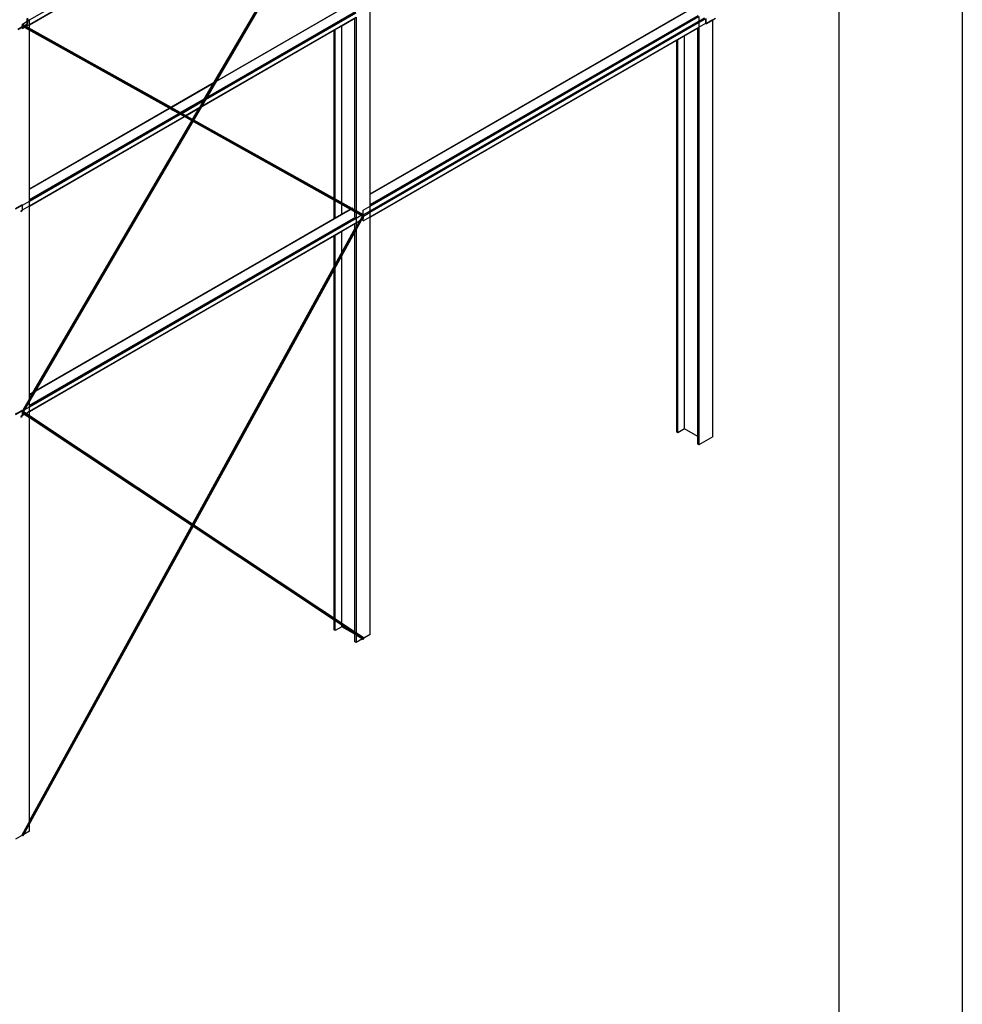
# Model space of a CAD drawing. Header units: millimetres. Extents: x 10 to 1250, y -62 to 528.
# Tile 736 of 909: x 621.89 to 629.53, y 508.38 to 516.36. Entities that reach past the tile are written whole.
import ezdxf

# ---------------------------------------------------------------- set-up
doc = ezdxf.new("R2010")
doc.units = ezdxf.units.MM
doc.header["$LTSCALE"] = 0.05
doc.layers.add('FOLHA_PADRÃO', color=7, linetype='Continuous')

# ---------------------------------------------------------------- blocks, each defined once
blk = doc.blocks.new('A1EST. 1500')
at = {"layer": 'FOLHA_PADRÃO', "color": 1, "linetype": 'Continuous'}
blk.add_line((150, 59.4001), (150, 0), dxfattribs=at)
at = {"layer": 'FOLHA_PADRÃO', "color": 6, "linetype": 'Continuous'}
blk.add_lwpolyline([(149, 58.4001), (149, 1), (1, 1), (1, 58.4001), (149, 58.4001)], dxfattribs=at)

msp = doc.modelspace()

# ---------------------------------------------------------------- linework, layer by layer
at = {"color": 8}
for p, q in [((623.2967, 515.5499), (624.6736, 517.9092)), ((623.2972, 515.5495), (624.6742, 517.9089)), ((623.2977, 515.549), (624.6748, 517.9085)), ((623.2982, 515.5484), (624.6754, 517.9081)), ((623.2987, 515.5477), (624.6761, 517.9078)), ((623.2991, 515.5469), (624.6767, 517.9074)), ((623.2995, 515.5461), (624.6774, 517.907)), ((623.2998, 515.5453), (624.678, 517.9066)), ((623.3001, 515.5444), (624.6786, 517.9063)), ((623.3004, 515.5434), (624.6792, 517.9059)), ((623.3005, 515.5425), (624.6797, 517.9056)), ((623.3006, 515.5416), (624.6802, 517.9054)), ((623.3006, 515.5407), (624.6806, 517.9051)), ((623.3014, 515.5412), (624.6809, 517.9049)), ((623.302, 515.5417), (624.6812, 517.9048)), ((623.3026, 515.5422), (624.6814, 517.9046)), ((621.9733, 516.3578), (624.6195, 517.8856)), ((621.9733, 516.3219), (624.6195, 517.8497)), ((621.9733, 516.3199), (624.619, 517.8474)), ((623.3872, 515.7063), (624.6192, 517.8172)), ((623.3882, 515.709), (624.6187, 517.8174)), ((623.3887, 515.7108), (624.6182, 517.8175)), ((623.3891, 515.7123), (624.6177, 517.8174)), ((623.3893, 515.7134), (624.6172, 517.8173)), ((623.3896, 515.7144), (624.6168, 517.817)), ((623.39, 515.7153), (624.6164, 517.8166)), ((621.9733, 516.3192), (624.4413, 517.7441)), ((623.4703, 515.8531), (624.4413, 517.5167)), ((623.4913, 515.8652), (624.4413, 517.4929)), ((623.4889, 515.8611), (624.5944, 516.4994)), ((623.4907, 515.8641), (624.5923, 516.5001)), ((624.7332, 514.9475), (627.3449, 516.4553)), ((624.7332, 514.9455), (627.3466, 516.4543)), ((621.9549, 516.3471), (621.9549, 516.3709)), ((621.9589, 516.3495), (621.9589, 516.3732)), ((623.3693, 515.6562), (624.619, 516.3777)), ((623.3711, 515.6592), (624.6195, 516.38)), ((623.4026, 515.7133), (624.6195, 516.4159)), ((623.4053, 515.7179), (624.619, 516.4186)), ((623.4084, 515.7232), (624.6178, 516.4215)), ((623.4116, 515.7286), (624.616, 516.424)), ((623.4142, 515.7331), (624.6138, 516.4257)), ((623.4913, 515.8652), (624.4413, 516.4137)), ((624.5041, 516.3107), (624.6108, 516.3723)), ((624.6108, 514.8243), (624.6108, 516.3723)), ((624.6195, 516.38), (624.6195, 514.8108)), ((624.7332, 514.9482), (624.7332, 516.4429)), ((624.7332, 514.8606), (627.3906, 516.3949)), ((624.7332, 514.8576), (627.3928, 516.3931)), ((624.7332, 514.854), (627.3946, 516.3906)), ((624.7332, 514.8505), (627.3958, 516.3878)), ((624.7332, 514.8475), (627.3963, 516.385)), ((624.7332, 514.9482), (627.2181, 516.3828)), ((627.3963, 516.385), (627.3963, 516.3492)), ((627.3963, 516.3492), (627.4433, 516.3763)), ((627.51, 516.3592), (627.5323, 516.3721)), ((621.8821, 516.2846), (621.9165, 516.3044)), ((621.8821, 516.2799), (621.9165, 516.2997)), ((621.9138, 516.3088), (621.9135, 516.309)), ((621.9144, 516.3086), (621.9138, 516.3088)), ((621.9165, 516.3073), (621.9138, 516.3088)), ((623.2913, 515.5393), (621.9144, 516.3086)), ((621.915, 516.3085), (621.9144, 516.3086)), ((623.292, 515.5391), (621.915, 516.3085)), ((621.9156, 516.3084), (621.915, 516.3085)), ((621.9162, 516.3085), (621.9156, 516.3084)), ((623.2927, 515.539), (621.9156, 516.3084)), ((621.9169, 516.3086), (621.9162, 516.3085)), ((623.2936, 515.5389), (621.9162, 516.3085)), ((621.9165, 516.325), (621.9549, 516.3471)), ((621.9165, 516.3142), (621.9165, 516.325)), ((621.9165, 516.3044), (621.9165, 516.3073)), ((621.919, 516.3059), (621.9165, 516.3073)), ((621.9165, 516.3044), (621.919, 516.3059)), ((621.9165, 516.2997), (621.9165, 516.3044)), ((621.9165, 516.2997), (621.9231, 516.3036)), ((621.9165, 516.2891), (621.9165, 516.2997)), ((621.9165, 516.2891), (621.9325, 516.2984)), ((621.9175, 516.3088), (621.9169, 516.3086)), ((623.2944, 515.5389), (621.9169, 516.3086)), ((621.9182, 516.3091), (621.9175, 516.3088)), ((623.2954, 515.539), (621.9175, 516.3088)), ((621.9188, 516.3095), (621.9182, 516.3091)), ((623.2963, 515.5392), (621.9182, 516.3091)), ((621.9193, 516.31), (621.9188, 516.3095)), ((623.2972, 515.5394), (621.9188, 516.3095)), ((621.9231, 516.3036), (621.919, 516.3059)), ((621.9199, 516.3105), (621.9193, 516.31)), ((623.2981, 515.5396), (621.9193, 516.31)), ((621.9195, 516.3194), (621.9197, 516.3192)), ((621.9197, 516.3192), (621.9202, 516.3188)), ((621.9311, 516.3129), (621.9197, 516.3192)), ((621.9203, 516.3111), (621.9199, 516.3105)), ((623.299, 515.54), (621.9199, 516.3105)), ((623.2972, 515.5495), (621.9202, 516.3188)), ((621.9202, 516.3188), (621.9206, 516.3184)), ((621.9207, 516.3117), (621.9203, 516.3111)), ((623.2999, 515.5403), (621.9203, 516.3111)), ((623.2977, 515.549), (621.9206, 516.3184)), ((621.9206, 516.3184), (621.921, 516.3178)), ((621.9211, 516.3124), (621.9207, 516.3117)), ((621.9207, 516.3117), (623.3006, 515.5407)), ((623.2982, 515.5484), (621.921, 516.3178)), ((621.921, 516.3178), (621.9213, 516.3173)), ((621.9213, 516.3131), (621.9211, 516.3124)), ((623.3006, 515.5416), (621.9211, 516.3124)), ((623.2987, 515.5477), (621.9213, 516.3173)), ((621.9213, 516.3173), (621.9215, 516.3166)), ((621.9215, 516.3138), (621.9213, 516.3131)), ((623.3005, 515.5425), (621.9213, 516.3131)), ((623.2991, 515.5469), (621.9215, 516.3166)), ((621.9215, 516.3166), (621.9216, 516.316)), ((621.9216, 516.3145), (621.9215, 516.3138)), ((623.3004, 515.5434), (621.9215, 516.3138)), ((623.2995, 515.5461), (621.9216, 516.316)), ((621.9216, 516.316), (621.9217, 516.3153)), ((621.9217, 516.3153), (621.9216, 516.3145)), ((623.3001, 515.5444), (621.9216, 516.3145)), ((623.2998, 515.5453), (621.9217, 516.3153)), ((621.9325, 516.2984), (621.9231, 516.3036)), ((621.9311, 516.3129), (621.9508, 516.3242)), ((621.9352, 516.3106), (621.9311, 516.3129)), ((621.9733, 516.2755), (621.9325, 516.2984)), ((621.9352, 516.3106), (621.9508, 516.3196)), ((621.9446, 516.3053), (621.9352, 516.3106)), ((621.9446, 516.3053), (621.9733, 516.3219)), ((621.9733, 516.2893), (621.9446, 516.3053)), ((621.9508, 516.3242), (621.9524, 516.3255)), ((621.9508, 516.3196), (621.9539, 516.3221)), ((621.9524, 516.3255), (621.9537, 516.3273)), ((621.9537, 516.3273), (621.9546, 516.3293)), ((621.9539, 516.3221), (621.9565, 516.3256)), ((621.9546, 516.3293), (621.9549, 516.3312)), ((621.9549, 516.3471), (621.9589, 516.3495)), ((621.9549, 516.3312), (621.9549, 516.3471)), ((621.9565, 516.3256), (621.9583, 516.3296)), ((621.9583, 516.3296), (621.9589, 516.3336)), ((621.9589, 516.3495), (621.9733, 516.3578)), ((621.9589, 516.3336), (621.9589, 516.3495)), ((621.9733, 516.3578), (621.9733, 516.3608)), ((621.9733, 516.3219), (621.9733, 516.3578)), ((621.9733, 516.3199), (621.9733, 516.3219)), ((621.9733, 516.3192), (621.9733, 516.3199)), ((621.9733, 516.2893), (621.9733, 516.3192)), ((624.4499, 516.2794), (624.5041, 516.3107)), ((624.5041, 514.8753), (624.5041, 516.3107)), ((624.7332, 514.8116), (627.3963, 516.3492)), ((624.7332, 514.8096), (627.3958, 516.3469)), ((624.7332, 514.8089), (627.3926, 516.3443)), ((624.7332, 514.8086), (627.3928, 516.3441)), ((624.7332, 514.805), (627.3946, 516.3416)), ((624.7332, 514.8015), (627.3958, 516.3388)), ((624.7332, 514.7985), (627.3963, 516.336)), ((624.7332, 514.7626), (627.3963, 516.3002)), ((624.7332, 514.7606), (627.3958, 516.2979)), ((627.2809, 516.2308), (627.3876, 516.2924)), ((627.3876, 516.2924), (627.3946, 516.2965)), ((627.3876, 512.9808), (627.3876, 516.2924)), ((627.3926, 516.3443), (627.3946, 516.3455)), ((627.3963, 516.336), (627.4501, 516.3671)), ((627.3963, 516.3492), (627.3963, 516.336)), ((627.3963, 516.336), (627.3963, 516.3002)), ((627.3963, 516.3002), (627.4531, 516.333)), ((627.3963, 516.3002), (627.3963, 512.9133)), ((627.4531, 516.333), (627.4531, 516.368)), ((627.4536, 516.3307), (627.4531, 516.333)), ((627.4548, 516.3293), (627.4536, 516.3307)), ((627.4548, 516.3293), (627.4566, 516.329)), ((627.456, 516.3346), (627.456, 516.369)), ((627.4562, 516.3335), (627.456, 516.3346)), ((627.4568, 516.3328), (627.4562, 516.3335)), ((627.4566, 516.329), (627.4588, 516.3297)), ((627.4577, 516.3326), (627.4568, 516.3328)), ((627.4588, 516.333), (627.4577, 516.3326)), ((627.4588, 516.333), (627.51, 516.3625)), ((627.4588, 516.3297), (627.51, 516.3592)), ((627.51, 516.3592), (627.51, 516.3625)), ((627.51, 512.979), (627.51, 516.3592)), ((623.118, 515.6497), (621.9733, 516.2893)), ((621.9733, 514.9888), (621.9733, 516.2755)), ((623.106, 515.6427), (621.9733, 516.2755)), ((623.3687, 515.6551), (624.4413, 516.2744)), ((624.4413, 516.2744), (624.4499, 516.2794)), ((624.4413, 514.9104), (624.4413, 516.2744)), ((624.4499, 514.9056), (624.4499, 516.2794)), ((627.2267, 516.1996), (627.2809, 516.2308)), ((627.2809, 513.0424), (627.2809, 516.2308)), ((624.7332, 514.7599), (627.2181, 516.1946)), ((627.2181, 516.1946), (627.2267, 516.1996)), ((627.2181, 513.0162), (627.2181, 516.1946)), ((627.2267, 513.0112), (627.2267, 516.1996)), ((623.118, 515.6497), (623.4703, 515.8531)), ((623.1187, 515.6494), (623.4697, 515.852)), ((623.1204, 515.6484), (623.4679, 515.849)), ((623.3932, 515.721), (623.4679, 515.849)), ((623.4142, 515.7331), (623.4889, 515.8611)), ((623.4679, 515.849), (623.4697, 515.852)), ((623.4697, 515.852), (623.4703, 515.8531)), ((623.4889, 515.8611), (623.4907, 515.8641)), ((623.4907, 515.8641), (623.4913, 515.8652)), ((623.4116, 515.7286), (623.4142, 515.7331)), ((623.1951, 515.6066), (623.3932, 515.721)), ((623.1978, 515.6052), (623.3906, 515.7165)), ((623.2009, 515.6034), (623.389, 515.712)), ((623.204, 515.6017), (623.3879, 515.7078)), ((623.2067, 515.6002), (623.3861, 515.7038)), ((623.3047, 515.5454), (623.3687, 515.6551)), ((623.3687, 515.6551), (623.3693, 515.6562)), ((623.3693, 515.6562), (623.3711, 515.6592)), ((623.3711, 515.6592), (623.4026, 515.7133)), ((623.3905, 515.7163), (623.3906, 515.7165)), ((623.3906, 515.7165), (623.3932, 515.721)), ((623.4026, 515.7133), (623.4053, 515.7179)), ((623.4053, 515.7179), (623.4084, 515.7232)), ((623.4084, 515.7232), (623.4116, 515.7286)), ((621.9733, 514.9888), (623.106, 515.6427)), ((621.9733, 514.9881), (623.1066, 515.6424)), ((621.9733, 514.9861), (623.1084, 515.6414)), ((621.9733, 514.9012), (623.183, 515.5997)), ((621.9733, 514.8982), (623.1857, 515.5982)), ((621.9733, 514.8947), (623.1888, 515.5964)), ((621.9733, 514.8911), (623.192, 515.5947)), ((621.9733, 514.8881), (623.1946, 515.5932)), ((621.9733, 514.8523), (623.2262, 515.5756)), ((621.9733, 514.8502), (623.2279, 515.5746)), ((621.9733, 514.8495), (623.2286, 515.5742)), ((623.1066, 515.6424), (623.106, 515.6427)), ((623.1084, 515.6414), (623.1066, 515.6424)), ((623.183, 515.5997), (623.1084, 515.6414)), ((623.1187, 515.6494), (623.118, 515.6497)), ((623.1204, 515.6484), (623.1187, 515.6494)), ((623.1951, 515.6066), (623.1204, 515.6484)), ((623.1857, 515.5982), (623.183, 515.5997)), ((623.1888, 515.5964), (623.1857, 515.5982)), ((623.192, 515.5947), (623.1888, 515.5964)), ((623.1946, 515.5932), (623.192, 515.5947)), ((623.2262, 515.5756), (623.1946, 515.5932)), ((623.1978, 515.6052), (623.1951, 515.6066)), ((623.2009, 515.6034), (623.1978, 515.6052)), ((623.204, 515.6017), (623.2009, 515.6034)), ((623.2051, 515.6011), (623.204, 515.6017)), ((623.2067, 515.6002), (623.2051, 515.6011)), ((623.2382, 515.5825), (623.2067, 515.6002)), ((623.2279, 515.5746), (623.2262, 515.5756)), ((623.2286, 515.5742), (623.2279, 515.5746)), ((623.2881, 515.5409), (623.2286, 515.5742)), ((623.2382, 515.5825), (623.3546, 515.6497)), ((623.2393, 515.5819), (623.2382, 515.5825)), ((623.24, 515.5816), (623.2393, 515.5819)), ((623.24, 515.5816), (623.352, 515.6462)), ((623.2406, 515.5812), (623.24, 515.5816)), ((623.2406, 515.5812), (623.3477, 515.643)), ((623.2942, 515.5513), (623.2406, 515.5812)), ((623.2942, 515.5513), (623.3478, 515.6431)), ((623.2942, 515.5513), (623.3477, 515.643)), ((623.2944, 515.5512), (623.3481, 515.6432)), ((623.2946, 515.5511), (623.3485, 515.6435)), ((623.2949, 515.5509), (623.3491, 515.6438)), ((623.2952, 515.5507), (623.35, 515.6445)), ((623.2957, 515.5505), (623.3511, 515.6455)), ((623.2961, 515.5502), (623.3529, 515.6475)), ((623.3477, 515.643), (623.3478, 515.6431)), ((623.3478, 515.6431), (623.3481, 515.6432)), ((623.3481, 515.6432), (623.3485, 515.6435)), ((623.3485, 515.6435), (623.3491, 515.6438)), ((623.3491, 515.6438), (623.3493, 515.6439)), ((621.9138, 513.1804), (623.2906, 515.5396)), ((621.9144, 513.1801), (623.2913, 515.5393)), ((621.915, 513.1798), (623.292, 515.5391)), ((621.9156, 513.1794), (623.2927, 515.539)), ((621.9162, 513.179), (623.2936, 515.5389)), ((621.9169, 513.1786), (623.2944, 515.5389)), ((621.9175, 513.1783), (623.2954, 515.539)), ((621.9182, 513.1779), (623.2963, 515.5392)), ((621.9188, 513.1775), (623.2972, 515.5394)), ((621.9193, 513.1772), (623.2981, 515.5396)), ((621.9199, 513.1769), (623.299, 515.54)), ((621.9203, 513.1766), (623.2999, 515.5403)), ((621.9207, 513.1764), (623.3006, 515.5407)), ((621.9214, 513.1768), (623.3006, 515.5399)), ((621.9221, 513.1773), (623.3005, 515.5391)), ((621.9226, 513.1778), (623.3004, 515.5384)), ((621.9733, 513.288), (623.2882, 515.5409)), ((621.9733, 513.2877), (623.2883, 515.5408)), ((621.9733, 513.2872), (623.2885, 515.5407)), ((621.9733, 513.2866), (623.2888, 515.5406)), ((621.9733, 513.2858), (623.2892, 515.5404)), ((621.9733, 513.2848), (623.2896, 515.5401)), ((621.9733, 513.2837), (623.2901, 515.5399)), ((622.0042, 513.341), (623.2881, 515.5409)), ((622.0251, 513.3531), (623.2986, 515.5351)), ((623.2882, 515.5409), (623.2881, 515.5409)), ((623.2883, 515.5408), (623.2882, 515.5409)), ((623.2885, 515.5407), (623.2883, 515.5408)), ((623.2888, 515.5406), (623.2885, 515.5407)), ((623.2892, 515.5404), (623.2888, 515.5406)), ((623.2896, 515.5401), (623.2892, 515.5404)), ((623.2901, 515.5399), (623.2896, 515.5401)), ((623.2906, 515.5396), (623.2901, 515.5399)), ((623.2942, 515.5513), (623.2942, 515.5513)), ((623.2944, 515.5512), (623.2942, 515.5513)), ((623.2946, 515.5511), (623.2944, 515.5512)), ((623.2949, 515.5509), (623.2946, 515.5511)), ((623.2952, 515.5507), (623.2949, 515.5509)), ((623.2957, 515.5505), (623.2952, 515.5507)), ((623.2961, 515.5502), (623.2957, 515.5505)), ((623.2967, 515.5499), (623.2961, 515.5502)), ((623.2986, 515.5351), (623.2987, 515.5352)), ((624.4413, 514.8967), (623.2986, 515.5351)), ((623.2987, 515.5352), (623.2988, 515.5353)), ((624.6713, 514.7683), (623.2987, 515.5352)), ((623.2988, 515.5353), (623.2989, 515.5356)), ((624.672, 514.7681), (623.2988, 515.5353)), ((623.2989, 515.5356), (623.2991, 515.5359)), ((624.6728, 514.7679), (623.2989, 515.5356)), ((623.2991, 515.5359), (623.2993, 515.5362)), ((624.6736, 514.7679), (623.2991, 515.5359)), ((623.2993, 515.5362), (623.2995, 515.5367)), ((624.6745, 514.7679), (623.2993, 515.5362)), ((623.2995, 515.5367), (623.2998, 515.5372)), ((624.6754, 514.768), (623.2995, 515.5367)), ((623.2998, 515.5372), (623.3001, 515.5377)), ((624.6763, 514.7681), (623.2998, 515.5372)), ((624.6772, 514.7684), (623.3001, 515.5377)), ((624.6781, 514.7686), (623.3004, 515.5384)), ((624.679, 514.769), (623.3005, 515.5391)), ((623.3006, 515.5407), (624.6806, 514.7698)), ((624.6798, 514.7693), (623.3006, 515.5399)), ((624.6809, 514.7704), (623.3014, 515.5412)), ((624.6812, 514.7711), (623.302, 515.5417)), ((624.6814, 514.7719), (623.3026, 515.5422)), ((623.303, 515.5427), (623.3034, 515.5433)), ((624.6815, 514.7726), (623.303, 515.5427)), ((623.3034, 515.5433), (623.3037, 515.5438)), ((624.6815, 514.7733), (623.3034, 515.5433)), ((623.3037, 515.5438), (623.304, 515.5442)), ((624.6815, 514.774), (623.3037, 515.5438)), ((623.304, 515.5442), (623.3042, 515.5446)), ((624.6813, 514.7747), (623.304, 515.5442)), ((623.3042, 515.5446), (623.3044, 515.5449)), ((624.6811, 514.7753), (623.3042, 515.5446)), ((623.3044, 515.5449), (623.3045, 515.5452)), ((624.6808, 514.7759), (623.3044, 515.5449)), ((623.3045, 515.5452), (623.3046, 515.5453)), ((624.6805, 514.7764), (623.3045, 515.5452)), ((623.3046, 515.5453), (623.3047, 515.5454)), ((624.68, 514.7769), (623.3046, 515.5453)), ((624.4413, 514.9104), (623.3047, 515.5454)), ((621.9733, 514.9881), (621.9733, 514.9888)), ((621.9733, 514.9861), (621.9733, 514.9881)), ((621.9733, 514.9012), (621.9733, 514.9861)), ((624.7332, 514.9475), (624.7332, 514.9482)), ((624.7332, 514.9455), (624.7332, 514.9475)), ((624.7332, 514.8606), (624.7332, 514.9455)), ((621.8596, 514.829), (621.9108, 514.8586)), ((621.8596, 514.8258), (621.9108, 514.8553)), ((621.9108, 514.8586), (621.913, 514.8593)), ((621.9108, 514.8553), (621.9119, 514.8557)), ((621.9119, 514.8557), (621.9128, 514.8555)), ((621.9128, 514.8555), (621.9134, 514.8548)), ((621.913, 514.8593), (621.9148, 514.859)), ((621.9134, 514.8548), (621.9136, 514.8537)), ((621.9161, 514.8576), (621.9148, 514.859)), ((621.9165, 514.8553), (621.9161, 514.8576)), ((621.9165, 514.8553), (621.9733, 514.8881)), ((621.9165, 514.8194), (621.9165, 514.8553)), ((621.9733, 514.8982), (621.9733, 514.9012)), ((621.9733, 514.8947), (621.9733, 514.8982)), ((621.9733, 514.8911), (621.9733, 514.8947)), ((621.9733, 514.8881), (621.9733, 514.8911)), ((621.9733, 514.8523), (621.9733, 514.8881)), ((624.4499, 514.9056), (624.4413, 514.9104)), ((624.4413, 514.748), (624.4413, 514.8967)), ((624.4499, 514.8918), (624.4413, 514.8967)), ((624.5041, 514.8753), (624.4499, 514.9056)), ((624.4499, 514.753), (624.4499, 514.8918)), ((624.5041, 514.8616), (624.4499, 514.8918)), ((624.5842, 514.8305), (624.5041, 514.8753)), ((624.5041, 514.7843), (624.5041, 514.8616)), ((624.5721, 514.8236), (624.5041, 514.8616)), ((624.7332, 514.8576), (624.7332, 514.8606)), ((624.7332, 514.854), (624.7332, 514.8576)), ((624.7332, 514.8505), (624.7332, 514.854)), ((621.9108, 514.8129), (621.9021, 514.8078)), ((621.9021, 514.8045), (621.9108, 514.8096)), ((621.9021, 514.8078), (621.9021, 514.8045)), ((621.9119, 514.8137), (621.9108, 514.8129)), ((621.9108, 514.8096), (621.913, 514.8113)), ((621.9128, 514.815), (621.9119, 514.8137)), ((621.9134, 514.8164), (621.9128, 514.815)), ((621.913, 514.8113), (621.9148, 514.8138)), ((621.9136, 514.8178), (621.9134, 514.8164)), ((621.9136, 514.8537), (621.9136, 514.8178)), ((621.9148, 514.8138), (621.9161, 514.8167)), ((621.9161, 514.8167), (621.9165, 514.8194)), ((621.9165, 514.8194), (621.9733, 514.8523)), ((621.9733, 514.8502), (621.9733, 514.8523)), ((621.9733, 514.8495), (621.9733, 514.8502)), ((621.9733, 513.3232), (621.9733, 514.8495)), ((622.0227, 513.349), (624.5745, 514.8222)), ((622.0245, 513.352), (624.5728, 514.8232)), ((624.4499, 514.753), (624.5041, 514.7843)), ((624.5041, 514.7843), (624.5721, 514.8236)), ((624.5728, 514.8232), (624.5721, 514.8236)), ((624.5745, 514.8222), (624.5728, 514.8232)), ((624.6108, 514.802), (624.5745, 514.8222)), ((624.5842, 514.8305), (624.5904, 514.8341)), ((624.5848, 514.8302), (624.5842, 514.8305)), ((624.5848, 514.8302), (624.5923, 514.8345)), ((624.5866, 514.8292), (624.5848, 514.8302)), ((624.5866, 514.8292), (624.5944, 514.8337)), ((624.6108, 514.8157), (624.5866, 514.8292)), ((624.6108, 514.8157), (624.6108, 514.8243)), ((624.6192, 514.811), (624.6108, 514.8157)), ((624.6108, 514.7618), (624.6108, 514.802)), ((624.6195, 514.7971), (624.6108, 514.802)), ((624.6195, 514.8108), (624.6192, 514.811)), ((624.6728, 514.781), (624.6195, 514.8108)), ((624.6195, 514.7971), (624.6195, 514.7502)), ((624.6608, 514.774), (624.6195, 514.7971)), ((624.6728, 514.781), (624.6763, 514.783)), ((624.6763, 514.7791), (624.6728, 514.781)), ((624.6763, 514.8147), (624.7332, 514.8475)), ((624.6763, 514.783), (624.6763, 514.8147)), ((624.6763, 514.783), (624.6763, 514.7791)), ((624.6766, 514.7789), (624.6763, 514.7791)), ((624.6766, 514.7789), (624.7332, 514.8116)), ((624.6793, 514.7774), (624.6766, 514.7789)), ((624.6796, 514.7773), (624.6793, 514.7774)), ((624.68, 514.7769), (624.6796, 514.7773)), ((624.6805, 514.7764), (624.68, 514.7769)), ((624.6808, 514.7759), (624.6805, 514.7764)), ((624.6811, 514.7753), (624.6808, 514.7759)), ((624.6811, 514.7684), (624.7332, 514.7985)), ((624.6813, 514.7747), (624.6811, 514.7753)), ((624.6815, 514.774), (624.6813, 514.7747)), ((624.7332, 514.8475), (624.7332, 514.8505)), ((624.7332, 514.8116), (624.7332, 514.8475)), ((624.7332, 514.8096), (624.7332, 514.8116)), ((624.7332, 514.8089), (624.7332, 514.8096)), ((624.7332, 514.8086), (624.7332, 514.8089)), ((624.7332, 514.805), (624.7332, 514.8086)), ((624.7332, 514.8015), (624.7332, 514.805)), ((624.7332, 514.7985), (624.7332, 514.8015)), ((624.7332, 514.7626), (624.7332, 514.7985)), ((621.9733, 513.2356), (624.6138, 514.7601)), ((621.9733, 513.2326), (624.616, 514.7583)), ((621.9733, 513.229), (624.6178, 514.7558)), ((621.9733, 513.2255), (624.619, 514.753)), ((621.9733, 513.2225), (624.6195, 514.7502)), ((621.9733, 513.1866), (624.6195, 514.7143)), ((621.9733, 513.1846), (624.619, 514.7121)), ((622.0251, 513.3531), (624.4413, 514.748)), ((623.2967, 512.2679), (624.6707, 514.7685)), ((623.2972, 512.2675), (624.6713, 514.7683)), ((623.2977, 512.267), (624.672, 514.7681)), ((623.2982, 512.2663), (624.6728, 514.7679)), ((623.2987, 512.2656), (624.6736, 514.7679)), ((623.2991, 512.2649), (624.6745, 514.7679)), ((623.2995, 512.264), (624.6754, 514.768)), ((623.2998, 512.2631), (624.6763, 514.7681)), ((623.3001, 512.2622), (624.6772, 514.7684)), ((623.3004, 512.2613), (624.6781, 514.7686)), ((623.3005, 512.2603), (624.679, 514.769)), ((623.3006, 512.2584), (624.6806, 514.7698)), ((623.3006, 512.2594), (624.6798, 514.7693)), ((623.3013, 512.2589), (624.6809, 514.7696)), ((623.302, 512.2593), (624.6812, 514.7695)), ((623.3025, 512.2598), (624.6814, 514.7694)), ((624.4413, 514.748), (624.4499, 514.753)), ((624.5041, 514.645), (624.6108, 514.7066)), ((624.6108, 514.7066), (624.6178, 514.7107)), ((624.6108, 514.6655), (624.6108, 514.7066)), ((624.6195, 514.7502), (624.6608, 514.774)), ((624.6195, 514.7502), (624.6195, 514.7143)), ((624.6195, 514.6563), (624.6662, 514.7413)), ((624.6195, 514.7143), (624.6504, 514.7322)), ((624.6195, 514.7143), (624.6195, 514.6759)), ((624.6704, 514.7687), (624.6608, 514.774)), ((624.6662, 514.7413), (624.6763, 514.7598)), ((624.6662, 514.7413), (624.6763, 514.7472)), ((624.6707, 514.7685), (624.6704, 514.7687)), ((624.6763, 514.7598), (624.6811, 514.7684)), ((624.6763, 514.7298), (624.7332, 514.7626)), ((624.6763, 514.7598), (624.6763, 514.7472)), ((624.6763, 514.7298), (624.6763, 514.7472)), ((624.6806, 514.7698), (624.6807, 514.77)), ((624.6809, 514.7696), (624.6806, 514.7698)), ((624.6807, 514.77), (624.6809, 514.7704)), ((624.6807, 514.77), (624.6809, 514.7698)), ((624.6809, 514.7704), (624.6812, 514.7711)), ((624.6809, 514.7696), (624.6809, 514.7698)), ((624.6809, 514.7698), (624.6812, 514.7696)), ((624.6809, 514.7696), (624.6809, 514.7696)), ((624.6812, 514.7695), (624.6809, 514.7696)), ((624.6811, 514.7684), (624.6816, 514.7693)), ((624.6811, 514.7684), (624.6815, 514.7693)), ((624.6812, 514.7711), (624.6814, 514.7719)), ((624.6812, 514.7695), (624.6812, 514.7696)), ((624.6812, 514.7696), (624.6814, 514.7695)), ((624.6812, 514.7695), (624.6812, 514.7695)), ((624.6814, 514.7694), (624.6812, 514.7695)), ((624.6814, 514.7719), (624.6815, 514.7726)), ((624.6814, 514.7694), (624.6814, 514.7695)), ((624.6814, 514.7695), (624.6815, 514.7694)), ((624.6815, 514.7693), (624.6814, 514.7694)), ((624.6814, 514.7694), (624.6814, 514.7694)), ((624.6815, 514.7733), (624.6815, 514.774)), ((624.6815, 514.7726), (624.6815, 514.7733)), ((624.6815, 514.7693), (624.6815, 514.7694)), ((624.6815, 514.7694), (624.6816, 514.7693)), ((624.6816, 514.7693), (624.6815, 514.7693)), ((624.7332, 514.7606), (624.7332, 514.7626)), ((624.7332, 514.7599), (624.7332, 514.7606)), ((624.7332, 511.3758), (624.7332, 514.7599)), ((623.2943, 512.2695), (624.6164, 514.6755)), ((623.2945, 512.2694), (624.6168, 514.6759)), ((623.2947, 512.2692), (624.6172, 514.6761)), ((623.2949, 512.2691), (624.6177, 514.6763)), ((623.2953, 512.2688), (624.6182, 514.6764)), ((623.2957, 512.2686), (624.6187, 514.6763)), ((623.2962, 512.2683), (624.6192, 514.6761)), ((624.4499, 514.6137), (624.5041, 514.645)), ((624.5041, 514.4712), (624.6108, 514.6655)), ((624.5041, 514.4712), (624.5041, 514.645)), ((624.5041, 514.4463), (624.6108, 514.6405)), ((624.6108, 514.6655), (624.616, 514.675)), ((624.6108, 514.6405), (624.6195, 514.6563)), ((624.6108, 511.3937), (624.6108, 514.6405)), ((624.6195, 514.6563), (624.6195, 511.388)), ((621.9733, 513.1839), (624.4413, 514.6087)), ((624.4413, 514.6087), (624.4499, 514.6137)), ((624.4413, 514.3569), (624.4413, 514.6087)), ((624.4499, 514.3727), (624.4499, 514.6137)), ((624.4499, 514.3727), (624.5041, 514.4712)), ((624.4499, 514.3478), (624.5041, 514.4463)), ((624.5041, 511.4647), (624.5041, 514.4463)), ((623.2943, 512.2695), (624.4413, 514.3569)), ((623.3043, 512.2628), (624.4413, 514.332)), ((624.4413, 514.3569), (624.4499, 514.3727)), ((624.4413, 514.332), (624.4499, 514.3478)), ((624.4413, 511.5065), (624.4413, 514.332)), ((624.4499, 511.5007), (624.4499, 514.3478)), ((621.9733, 513.2643), (622.0227, 513.349)), ((621.9733, 513.3232), (622.0042, 513.341)), ((621.9733, 513.3225), (622.0035, 513.3399)), ((622.0018, 513.3369), (622.0035, 513.3399)), ((622.0035, 513.3399), (622.0042, 513.341)), ((622.0227, 513.349), (622.0245, 513.352)), ((622.0245, 513.352), (622.0251, 513.3531)), ((621.9365, 513.2012), (621.9733, 513.2643)), ((621.9733, 513.3204), (622.0018, 513.3369)), ((621.9733, 513.2881), (622.0018, 513.3369)), ((621.9733, 513.3225), (621.9733, 513.3232)), ((621.9733, 513.3204), (621.9733, 513.3225)), ((621.9733, 513.2881), (621.9733, 513.3204)), ((621.9733, 513.288), (621.9733, 513.2881)), ((621.9733, 513.2877), (621.9733, 513.288)), ((621.9733, 513.2872), (621.9733, 513.2877)), ((621.9733, 513.2866), (621.9733, 513.2872)), ((621.9733, 513.2858), (621.9733, 513.2866)), ((621.9733, 513.2848), (621.9733, 513.2858)), ((621.9733, 513.2837), (621.9733, 513.2848)), ((621.9733, 513.2831), (621.9733, 513.2837)), ((621.9733, 513.2356), (621.9733, 513.2643)), ((621.8596, 513.1634), (621.9108, 513.1929)), ((621.8596, 513.1601), (621.9108, 513.1896)), ((621.9108, 513.1929), (621.913, 513.1937)), ((621.9108, 513.1896), (621.9119, 513.19)), ((621.9119, 513.19), (621.9128, 513.1898)), ((621.9128, 513.1898), (621.9134, 513.1891)), ((621.913, 513.1937), (621.9148, 513.1933)), ((621.9134, 513.1891), (621.9136, 513.188)), ((621.9135, 513.1806), (621.9136, 513.1805)), ((621.9136, 513.188), (621.9136, 513.1808)), ((621.9136, 513.1805), (621.9136, 513.1735)), ((621.9136, 513.1805), (621.9138, 513.1804)), ((621.9138, 513.1804), (621.9144, 513.1801)), ((621.9144, 513.1801), (621.915, 513.1798)), ((621.9161, 513.1919), (621.9148, 513.1933)), ((621.915, 513.1798), (621.9156, 513.1794)), ((621.9156, 513.1794), (621.9162, 513.179)), ((621.9165, 513.1896), (621.9161, 513.1919)), ((621.9162, 513.179), (621.9165, 513.1789)), ((621.9165, 513.1896), (621.92, 513.1917)), ((621.9165, 513.1857), (621.9165, 513.1896)), ((621.9165, 513.1788), (621.9165, 513.1789)), ((621.9165, 513.1789), (621.9169, 513.1786)), ((621.9165, 513.1733), (621.9165, 513.1788)), ((621.9165, 513.1788), (621.9169, 513.1786)), ((621.9169, 513.1786), (621.9175, 513.1783)), ((621.9175, 513.1783), (621.9182, 513.1779)), ((621.9182, 513.1779), (621.9188, 513.1775)), ((623.3004, 512.2613), (621.9226, 513.1778)), ((621.9231, 513.1783), (621.9234, 513.1788)), ((623.3001, 512.2622), (621.9231, 513.1783)), ((621.9234, 513.1788), (621.9237, 513.1792)), ((623.2998, 512.2631), (621.9234, 513.1788)), ((621.9237, 513.1792), (621.9239, 513.1797)), ((623.2995, 512.264), (621.9237, 513.1792)), ((621.9239, 513.1797), (621.9241, 513.18)), ((623.2991, 512.2649), (621.9239, 513.1797)), ((621.9241, 513.18), (621.9243, 513.1803)), ((623.2987, 512.2656), (621.9241, 513.18)), ((621.9243, 513.1803), (621.9244, 513.1805)), ((623.2982, 512.2663), (621.9243, 513.1803)), ((621.9244, 513.1805), (621.9245, 513.1806)), ((623.2977, 512.267), (621.9244, 513.1805)), ((621.9245, 513.1807), (621.9365, 513.2012)), ((621.9425, 513.1688), (621.9245, 513.1807)), ((621.9245, 513.1806), (621.9245, 513.1807)), ((623.2972, 512.2675), (621.9245, 513.1806)), ((621.9365, 513.2012), (621.9733, 513.2225)), ((621.9425, 513.1688), (621.9733, 513.1866)), ((621.9733, 513.2326), (621.9733, 513.2356)), ((621.9733, 513.229), (621.9733, 513.2326)), ((621.9733, 513.2255), (621.9733, 513.229)), ((621.9733, 513.2225), (621.9733, 513.2255)), ((621.9733, 513.1866), (621.9733, 513.2225)), ((621.9733, 513.1846), (621.9733, 513.1866)), ((621.9733, 513.1839), (621.9733, 513.1846)), ((621.9733, 513.1482), (621.9733, 513.1839)), ((621.9108, 513.1472), (621.9021, 513.1422)), ((621.9021, 513.1389), (621.9108, 513.1439)), ((621.9021, 513.1422), (621.9021, 513.1389)), ((621.9119, 513.1481), (621.9108, 513.1472)), ((621.9108, 513.1439), (621.913, 513.1457)), ((621.9128, 513.1493), (621.9119, 513.1481)), ((621.9134, 513.1508), (621.9128, 513.1493)), ((621.913, 513.1457), (621.9148, 513.1482)), ((621.9136, 513.1735), (621.9134, 513.1737)), ((621.9136, 513.1521), (621.9134, 513.1508)), ((621.9136, 513.1735), (621.9165, 513.1716)), ((621.9142, 513.1733), (621.9136, 513.1735)), ((621.9136, 513.1735), (621.9136, 513.1521)), ((623.2915, 512.2571), (621.9142, 513.1733)), ((621.9148, 513.1732), (621.9142, 513.1733)), ((623.2922, 512.2569), (621.9148, 513.1732)), ((621.9155, 513.1731), (621.9148, 513.1732)), ((621.9148, 513.1482), (621.9161, 513.151)), ((621.9161, 513.1732), (621.9155, 513.1731)), ((623.293, 512.2568), (621.9155, 513.1731)), ((621.9165, 513.1733), (621.9161, 513.1732)), ((623.2938, 512.2567), (621.9161, 513.1732)), ((621.9161, 513.151), (621.9165, 513.1538)), ((621.9168, 513.1733), (621.9165, 513.1733)), ((621.9165, 513.1716), (621.9309, 513.1621)), ((621.9165, 513.1538), (621.9165, 513.1716)), ((621.9165, 513.1538), (621.9309, 513.1621)), ((621.9175, 513.1735), (621.9168, 513.1733)), ((623.2946, 512.2567), (621.9168, 513.1733)), ((621.9181, 513.1738), (621.9175, 513.1735)), ((623.2955, 512.2568), (621.9175, 513.1735)), ((621.9187, 513.1742), (621.9181, 513.1738)), ((623.2964, 512.2569), (621.9181, 513.1738)), ((621.9193, 513.1747), (621.9187, 513.1742)), ((623.2973, 512.2571), (621.9187, 513.1742)), ((621.9188, 513.1775), (621.9193, 513.1772)), ((621.9193, 513.1772), (621.9198, 513.177)), ((621.9198, 513.1752), (621.9193, 513.1747)), ((623.2982, 512.2574), (621.9193, 513.1747)), ((621.9197, 513.1769), (621.9195, 513.1771)), ((621.9197, 513.1769), (621.9198, 513.177)), ((621.9202, 513.1766), (621.9197, 513.1769)), ((621.9198, 513.177), (621.9199, 513.1769)), ((621.9203, 513.1758), (621.9198, 513.1752)), ((623.2991, 512.2577), (621.9198, 513.1752)), ((621.9199, 513.1769), (621.9202, 513.1767)), ((621.9202, 513.1766), (621.9202, 513.1767)), ((621.9202, 513.1767), (621.9203, 513.1766)), ((621.9206, 513.1764), (621.9202, 513.1766)), ((621.9203, 513.1766), (621.9206, 513.1764)), ((621.9207, 513.1763), (621.9203, 513.1758)), ((623.2999, 512.258), (621.9203, 513.1758)), ((621.9207, 513.1763), (621.9206, 513.1764)), ((621.9206, 513.1764), (621.9207, 513.1764)), ((621.9206, 513.1764), (621.9207, 513.1764)), ((621.9207, 513.1764), (623.3006, 512.2584)), ((621.9207, 513.1764), (621.9207, 513.1763)), ((623.3006, 512.2594), (621.9214, 513.1768)), ((623.3005, 512.2603), (621.9221, 513.1773)), ((621.9309, 513.1621), (621.9733, 513.1338)), ((621.9733, 513.1482), (621.9425, 513.1688)), ((623.2943, 512.2695), (621.9733, 513.1482)), ((621.9733, 509.8655), (621.9733, 513.1338)), ((623.2885, 512.2589), (621.9733, 513.1338)), ((627.2809, 513.0424), (627.2267, 513.0112)), ((627.3876, 512.9808), (627.2809, 513.0424)), ((627.2267, 513.0112), (627.2181, 513.0162)), ((627.3876, 512.9183), (627.3876, 512.9808)), ((627.51, 512.979), (627.3963, 512.9133)), ((627.3963, 512.9133), (627.3876, 512.9183)), ((621.9137, 509.7509), (623.2909, 512.2574)), ((621.9142, 509.7506), (623.2915, 512.2571)), ((621.9148, 509.7502), (623.2922, 512.2569)), ((621.9155, 509.7499), (623.293, 512.2568)), ((621.9161, 509.7495), (623.2938, 512.2567)), ((621.9168, 509.7492), (623.2946, 512.2567)), ((621.9175, 509.7488), (623.2955, 512.2568)), ((621.9181, 509.7485), (623.2964, 512.2569)), ((621.9187, 509.7481), (623.2973, 512.2571)), ((621.9193, 509.7478), (623.2982, 512.2574)), ((621.9198, 509.7476), (623.2991, 512.2577)), ((621.9203, 509.7473), (623.2999, 512.258)), ((621.9207, 509.7471), (623.3006, 512.2584)), ((621.9211, 509.7469), (623.3006, 512.2575)), ((621.9214, 509.7468), (623.3005, 512.2567)), ((621.9216, 509.7467), (623.3004, 512.256)), ((621.9733, 509.8655), (623.2885, 512.2589)), ((621.9733, 509.8653), (623.2885, 512.2589)), ((621.9733, 509.865), (623.2887, 512.2588)), ((621.9733, 509.8645), (623.2889, 512.2587)), ((621.9733, 509.8638), (623.2891, 512.2585)), ((621.9733, 509.863), (623.2895, 512.2583)), ((621.9733, 509.862), (623.2899, 512.258)), ((621.9733, 509.8608), (623.2904, 512.2577)), ((621.9733, 509.8405), (623.2985, 512.2523)), ((623.2885, 512.2589), (623.2885, 512.2589)), ((623.2887, 512.2588), (623.2885, 512.2589)), ((623.2889, 512.2587), (623.2887, 512.2588)), ((623.2891, 512.2585), (623.2889, 512.2587)), ((623.2895, 512.2583), (623.2891, 512.2585)), ((623.2899, 512.258), (623.2895, 512.2583)), ((623.2904, 512.2577), (623.2899, 512.258)), ((623.2904, 512.2577), (623.2909, 512.2574)), ((623.2943, 512.2695), (623.2943, 512.2695)), ((623.2945, 512.2694), (623.2943, 512.2695)), ((623.2947, 512.2692), (623.2945, 512.2694)), ((623.2949, 512.2691), (623.2947, 512.2692)), ((623.2953, 512.2688), (623.2949, 512.2691)), ((623.2957, 512.2686), (623.2953, 512.2688)), ((623.2962, 512.2683), (623.2957, 512.2686)), ((623.2967, 512.2679), (623.2962, 512.2683)), ((623.2985, 512.2523), (623.2986, 512.2524)), ((624.4413, 511.4921), (623.2985, 512.2523)), ((623.2985, 512.2523), (623.2985, 512.2523)), ((624.4413, 511.4921), (623.2985, 512.2523)), ((623.2986, 512.2524), (623.2987, 512.2526)), ((624.6741, 511.3374), (623.2986, 512.2524)), ((623.2987, 512.2526), (623.2989, 512.2529)), ((624.6747, 511.3373), (623.2987, 512.2526)), ((623.2989, 512.2529), (623.2991, 512.2532)), ((624.6753, 511.3373), (623.2989, 512.2529)), ((623.2991, 512.2532), (623.2993, 512.2537)), ((624.676, 511.3373), (623.2991, 512.2532)), ((623.2993, 512.2537), (623.2995, 512.2541)), ((624.6766, 511.3374), (623.2993, 512.2537)), ((623.2995, 512.2541), (623.2998, 512.2547)), ((624.6773, 511.3376), (623.2995, 512.2541)), ((623.2998, 512.2547), (623.3001, 512.2553)), ((624.6779, 511.3379), (623.2998, 512.2547)), ((624.6785, 511.3383), (623.3001, 512.2553)), ((624.6791, 511.3388), (623.3004, 512.256)), ((624.6797, 511.3393), (623.3005, 512.2567)), ((623.3006, 512.2584), (624.6806, 511.3405)), ((624.6801, 511.3399), (623.3006, 512.2575)), ((624.6809, 511.3411), (623.3013, 512.2589)), ((624.6812, 511.3418), (623.302, 512.2593)), ((624.6814, 511.3425), (623.3025, 512.2598)), ((623.3029, 512.2603), (623.3032, 512.2609)), ((624.6815, 511.3433), (623.3029, 512.2603)), ((623.3032, 512.2609), (623.3035, 512.2614)), ((624.6816, 511.344), (623.3032, 512.2609)), ((623.3035, 512.2614), (623.3037, 512.2618)), ((624.6815, 511.3447), (623.3035, 512.2614)), ((623.3037, 512.2618), (623.3039, 512.2621)), ((624.6814, 511.3453), (623.3037, 512.2618)), ((623.3039, 512.2621), (623.3041, 512.2624)), ((624.6812, 511.346), (623.3039, 512.2621)), ((623.3041, 512.2624), (623.3042, 512.2626)), ((624.6809, 511.3465), (623.3041, 512.2624)), ((623.3042, 512.2626), (623.3043, 512.2628)), ((624.6806, 511.3471), (623.3042, 512.2626)), ((624.6802, 511.3475), (623.3043, 512.2628)), ((624.4413, 511.5065), (623.3043, 512.2628)), ((623.3043, 512.2628), (623.3043, 512.2628)), ((624.4499, 511.5007), (624.4413, 511.5065)), ((624.4413, 511.413), (624.4413, 511.4921)), ((624.4499, 511.4863), (624.4413, 511.4921)), ((624.5041, 511.4647), (624.4499, 511.5007)), ((624.4499, 511.408), (624.4499, 511.4863)), ((624.5041, 511.4503), (624.4499, 511.4863)), ((624.5041, 511.4393), (624.4499, 511.408)), ((624.6108, 511.3937), (624.5041, 511.4647)), ((624.5041, 511.4393), (624.5041, 511.4503)), ((624.6108, 511.3793), (624.5041, 511.4503)), ((624.6108, 511.3776), (624.5041, 511.4393)), ((624.4499, 511.408), (624.4413, 511.413)), ((624.6195, 511.388), (624.6108, 511.3937)), ((624.6108, 511.3776), (624.6108, 511.3793)), ((624.6192, 511.3737), (624.6108, 511.3793)), ((624.6108, 511.3151), (624.6108, 511.3776)), ((624.6192, 511.3737), (624.6195, 511.3736)), ((624.6797, 511.3479), (624.6195, 511.388)), ((624.6195, 511.3736), (624.6705, 511.3396)), ((624.6195, 511.3736), (624.6195, 511.3101)), ((624.6802, 511.3475), (624.6797, 511.3479)), ((624.6806, 511.3471), (624.6802, 511.3475)), ((624.6809, 511.3465), (624.6806, 511.3471)), ((624.6812, 511.346), (624.6809, 511.3465)), ((624.6809, 511.3411), (624.6812, 511.3418)), ((624.6813, 511.3458), (624.6812, 511.346)), ((624.6812, 511.3418), (624.6814, 511.3425)), ((624.7332, 511.3758), (624.6813, 511.3458)), ((624.6814, 511.3453), (624.6813, 511.3458)), ((624.6815, 511.3447), (624.6814, 511.3453)), ((624.6814, 511.3425), (624.6815, 511.3433)), ((624.6816, 511.344), (624.6815, 511.3447)), ((624.6815, 511.3433), (624.6816, 511.344)), ((624.6195, 511.3101), (624.6108, 511.3151)), ((624.6705, 511.3396), (624.6195, 511.3101)), ((624.673, 511.338), (624.6705, 511.3396)), ((624.673, 511.338), (624.6735, 511.3377)), ((624.6735, 511.3377), (624.6741, 511.3374)), ((624.6741, 511.3374), (624.6747, 511.3373)), ((624.6747, 511.3373), (624.6753, 511.3373)), ((624.6753, 511.3373), (624.676, 511.3373)), ((624.676, 511.3373), (624.6766, 511.3374)), ((624.6766, 511.3374), (624.6773, 511.3376)), ((624.6773, 511.3376), (624.6779, 511.3379)), ((624.6779, 511.3379), (624.6785, 511.3383)), ((624.6785, 511.3383), (624.6791, 511.3388)), ((624.6791, 511.3388), (624.6797, 511.3393)), ((624.6797, 511.3393), (624.6801, 511.3399)), ((624.6801, 511.3399), (624.6806, 511.3405)), ((624.6806, 511.3405), (624.6809, 511.3411)), ((621.9265, 509.7553), (621.9733, 509.8405)), ((621.9733, 509.8653), (621.9733, 509.8655)), ((621.9733, 509.865), (621.9733, 509.8653)), ((621.9733, 509.8645), (621.9733, 509.865)), ((621.9733, 509.8638), (621.9733, 509.8645)), ((621.9733, 509.863), (621.9733, 509.8638)), ((621.9733, 509.862), (621.9733, 509.863)), ((621.9733, 509.8608), (621.9733, 509.862)), ((621.9733, 509.8602), (621.9733, 509.8608)), ((621.9733, 509.7824), (621.9733, 509.8405)), ((621.9163, 509.7494), (621.8596, 509.7167)), ((621.9134, 509.7511), (621.9137, 509.7509)), ((621.9137, 509.7509), (621.9142, 509.7506)), ((621.9142, 509.7506), (621.9148, 509.7502)), ((621.9148, 509.7502), (621.9155, 509.7499)), ((621.9155, 509.7499), (621.9161, 509.7495)), ((621.9161, 509.7495), (621.9163, 509.7494)), ((621.9163, 509.7494), (621.9168, 509.7492)), ((621.9168, 509.7492), (621.9175, 509.7488)), ((621.9175, 509.7488), (621.9181, 509.7485)), ((621.9181, 509.7485), (621.9187, 509.7481)), ((621.9187, 509.7481), (621.9193, 509.7478)), ((621.9193, 509.7478), (621.9198, 509.7476)), ((621.9198, 509.7476), (621.9203, 509.7473)), ((621.9203, 509.7473), (621.9207, 509.7471)), ((621.9207, 509.7471), (621.9211, 509.7469)), ((621.9211, 509.7469), (621.9214, 509.7468)), ((621.9214, 509.7468), (621.9216, 509.7467)), ((621.9216, 509.7467), (621.9217, 509.7467)), ((621.9217, 509.7467), (621.9265, 509.7553)), ((621.9217, 509.7467), (621.9265, 509.7553)), ((621.9217, 509.7467), (621.9217, 509.7467)), ((621.9733, 509.7824), (621.9265, 509.7553))]:
    msp.add_line(p, q, dxfattribs=at)

# ---------------------------------------------------------------- block references
msp.add_blockref('A1EST. 1500', (479.5318, 468.508))

doc.saveas('drawing.dxf')
